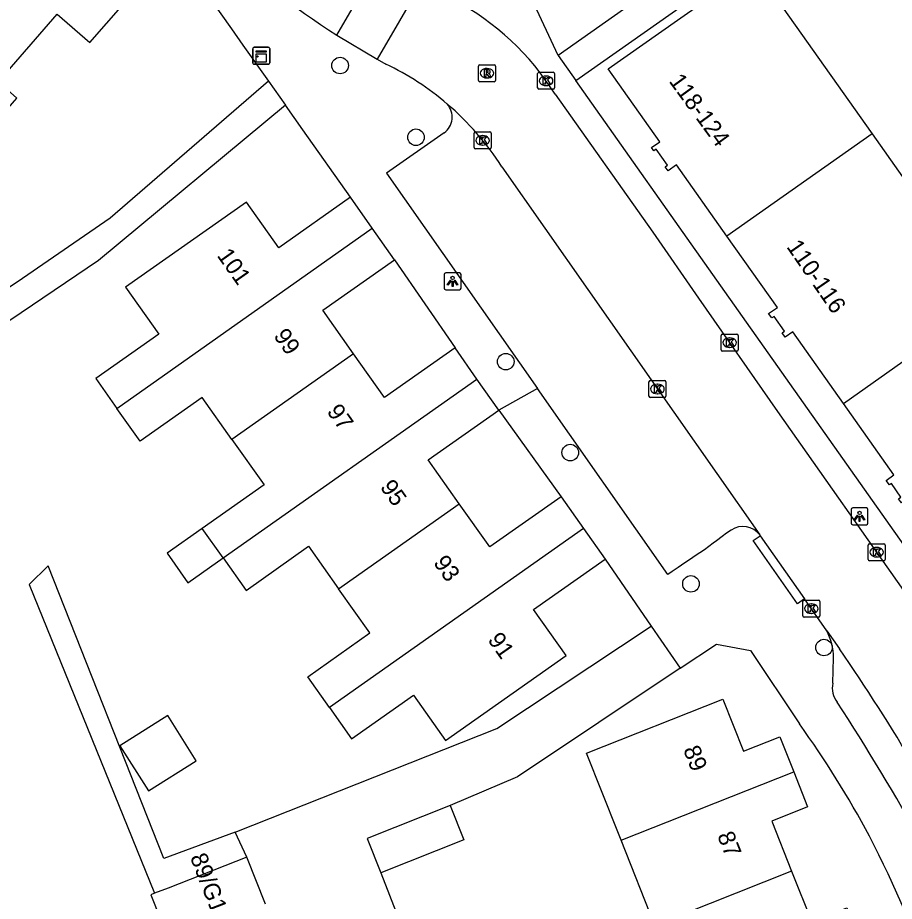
# Model space of a CAD drawing. Extents: x 158474 to 159560, y 388525 to 389605.
# Drawn here: x 159028.4 to 159080.2, y 388690.5 to 388742.7 of the extents above; entities that cross this region are included whole.
import ezdxf

# ---------------------------------------------------------------- set-up
doc = ezdxf.new("R2010")
doc.units = 0
for name, color, linetype in [('IMGEO_Boom', 7, 'Continuous'), ('IMGEO_Kast', 7, 'Continuous'), ('IMGEO_Kolk', 7, 'Continuous'), ('IMGEO_Lichtpunt', 7, 'Continuous'), ('IMGEO_Pand', 7, 'Continuous'), ('IMGEO_Pand_nummerreeks', 7, 'Continuous'), ('IMGEO_Rijbaan_lokaal_open', 7, 'Continuous'), ('IMGEO_Rioolput', 7, 'Continuous'), ('IMGEO_Voetpad_onverhard', 7, 'Continuous'), ('IMGEO_Voetpad_open', 7, 'Continuous')]:
    doc.layers.add(name, color=color, linetype=linetype)

msp = doc.modelspace()

# ---------------------------------------------------------------- linework, layer by layer
at = {"layer": 'IMGEO_Boom'}
for centre in [(159047.443, 388739.853), (159051.925, 388735.614), (159057.227, 388722.354), (159061.034, 388716.979), (159068.163, 388709.222), (159076.018, 388705.459)]:
    msp.add_circle(centre, 0.489, dxfattribs=at)
at = {"layer": 'IMGEO_Kast'}
for p, q in [((159042.36, 388740.93), (159043.201, 388740.93)), ((159043.201, 388740.93), (159042.36, 388740.93)), ((159042.285, 388740.005), (159042.285, 388740.846)), ((159042.285, 388740.846), (159042.285, 388740.005)), ((159043.285, 388740.855), (159043.285, 388740.014)), ((159043.285, 388740.014), (159043.285, 388740.855)), ((159043.21, 388739.93), (159042.369, 388739.93)), ((159042.369, 388739.93), (159043.21, 388739.93))]:
    msp.add_line(p, q, dxfattribs=at)
for points in [[(159042.48, 388740.72), (159043.08, 388740.72), (159043.08, 388740.635), (159042.48, 388740.635), (159042.48, 388740.72)], [(159042.48, 388740.545), (159043.08, 388740.545), (159043.08, 388740.056), (159042.48, 388740.056), (159042.48, 388740.545)]]:
    msp.add_lwpolyline(points, dxfattribs=at)
msp.add_circle((159042.564, 388740.394), 0.0377, dxfattribs=at)
for centre, start, end in [((159042.363, 388740.852), 92.4484, 184.2845), ((159042.363, 388740.852), 92.4484, 184.2845), ((159043.207, 388740.852), 2.4484, 94.2845), ((159043.207, 388740.852), 2.4484, 94.2845), ((159042.363, 388740.008), 182.4484, 274.2845), ((159042.363, 388740.008), 182.4484, 274.2845), ((159043.207, 388740.008), 272.4484, 4.2845), ((159043.207, 388740.008), 272.4484, 4.2845)]:
    msp.add_arc(centre, 0.0779, start, end, dxfattribs=at)
at = {"layer": 'IMGEO_Kolk'}
for p, q in [((159059.108, 388738.526), (159059.108, 388739.378)), ((159059.183, 388739.452), (159060.035, 388739.452)), ((159060.109, 388739.378), (159060.109, 388738.526)), ((159059.596, 388739.232), (159059.621, 388739.232)), ((159060.035, 388738.452), (159059.183, 388738.452)), ((159059.619, 388738.672), (159059.594, 388738.672)), ((159055.365, 388735.004), (159055.365, 388735.856)), ((159055.44, 388735.93), (159056.292, 388735.93)), ((159055.853, 388735.71), (159055.878, 388735.71)), ((159056.366, 388735.856), (159056.366, 388735.004)), ((159056.292, 388734.93), (159055.44, 388734.93)), ((159055.876, 388735.15), (159055.851, 388735.15)), ((159069.947, 388723.052), (159069.947, 388723.904)), ((159070.022, 388723.978), (159070.874, 388723.978)), ((159070.435, 388723.758), (159070.46, 388723.758)), ((159070.948, 388723.904), (159070.948, 388723.052)), ((159070.458, 388723.198), (159070.433, 388723.198)), ((159070.874, 388722.978), (159070.022, 388722.978)), ((159065.683, 388720.312), (159065.683, 388721.164)), ((159065.758, 388721.238), (159066.61, 388721.238)), ((159066.684, 388721.164), (159066.684, 388720.312)), ((159066.171, 388721.018), (159066.196, 388721.018)), ((159066.61, 388720.238), (159065.758, 388720.238)), ((159066.194, 388720.458), (159066.169, 388720.458)), ((159078.626, 388710.666), (159078.626, 388711.518)), ((159078.701, 388711.592), (159079.553, 388711.592)), ((159079.114, 388711.372), (159079.139, 388711.372)), ((159079.627, 388711.518), (159079.627, 388710.666)), ((159079.137, 388710.812), (159079.112, 388710.812)), ((159079.553, 388710.592), (159078.701, 388710.592)), ((159074.768, 388707.332), (159074.768, 388708.184)), ((159074.843, 388708.258), (159075.695, 388708.258)), ((159075.256, 388708.038), (159075.281, 388708.038)), ((159075.769, 388708.184), (159075.769, 388707.332)), ((159075.695, 388707.258), (159074.843, 388707.258)), ((159075.279, 388707.478), (159075.254, 388707.478))]:
    msp.add_line(p, q, dxfattribs=at)
for points in [[(159059.108, 388738.526), (159059.108, 388739.378)], [(159059.183, 388739.452), (159060.035, 388739.452)], [(159060.109, 388739.378), (159060.109, 388738.526)], [(159059.429, 388739.152), (159059.552, 388739.152), (159059.552, 388739.001), (159059.682, 388739.152), (159059.846, 388739.152), (159059.7, 388739.001), (159059.853, 388738.752), (159059.701, 388738.752), (159059.616, 388738.916), (159059.552, 388738.849), (159059.552, 388738.752), (159059.429, 388738.752), (159059.429, 388739.152)], [(159060.035, 388738.452), (159059.183, 388738.452)], [(159055.365, 388735.004), (159055.365, 388735.856)], [(159055.44, 388735.93), (159056.292, 388735.93)], [(159056.366, 388735.856), (159056.366, 388735.004)], [(159055.686, 388735.63), (159055.809, 388735.63), (159055.809, 388735.479), (159055.939, 388735.63), (159056.103, 388735.63), (159055.957, 388735.479), (159056.11, 388735.23), (159055.958, 388735.23), (159055.873, 388735.394), (159055.809, 388735.327), (159055.809, 388735.23), (159055.686, 388735.23), (159055.686, 388735.63)], [(159056.292, 388734.93), (159055.44, 388734.93)], [(159069.947, 388723.052), (159069.947, 388723.904)], [(159070.022, 388723.978), (159070.874, 388723.978)], [(159070.948, 388723.904), (159070.948, 388723.052)], [(159070.268, 388723.678), (159070.391, 388723.678), (159070.391, 388723.527), (159070.521, 388723.678), (159070.685, 388723.678), (159070.539, 388723.527), (159070.692, 388723.278), (159070.54, 388723.278), (159070.455, 388723.442), (159070.391, 388723.375), (159070.391, 388723.278), (159070.268, 388723.278), (159070.268, 388723.678)], [(159070.874, 388722.978), (159070.022, 388722.978)], [(159065.683, 388720.312), (159065.683, 388721.164)], [(159065.758, 388721.238), (159066.61, 388721.238)], [(159066.684, 388721.164), (159066.684, 388720.312)], [(159066.004, 388720.938), (159066.127, 388720.938), (159066.127, 388720.787), (159066.257, 388720.938), (159066.421, 388720.938), (159066.275, 388720.787), (159066.428, 388720.538), (159066.276, 388720.538), (159066.191, 388720.702), (159066.127, 388720.635), (159066.127, 388720.538), (159066.004, 388720.538), (159066.004, 388720.938)], [(159066.61, 388720.238), (159065.758, 388720.238)], [(159078.626, 388710.666), (159078.626, 388711.518)], [(159078.701, 388711.592), (159079.553, 388711.592)], [(159078.947, 388711.292), (159079.07, 388711.292), (159079.07, 388711.141), (159079.2, 388711.292), (159079.364, 388711.292), (159079.218, 388711.141), (159079.371, 388710.892), (159079.219, 388710.892), (159079.134, 388711.056), (159079.07, 388710.989), (159079.07, 388710.892), (159078.947, 388710.892), (159078.947, 388711.292)], [(159079.627, 388711.518), (159079.627, 388710.666)], [(159079.553, 388710.592), (159078.701, 388710.592)], [(159074.768, 388707.332), (159074.768, 388708.184)], [(159074.843, 388708.258), (159075.695, 388708.258)], [(159075.769, 388708.184), (159075.769, 388707.332)], [(159075.089, 388707.958), (159075.212, 388707.958), (159075.212, 388707.807), (159075.342, 388707.958), (159075.506, 388707.958), (159075.36, 388707.807), (159075.513, 388707.558), (159075.361, 388707.558), (159075.276, 388707.722), (159075.212, 388707.655), (159075.212, 388707.558), (159075.089, 388707.558), (159075.089, 388707.958)], [(159075.695, 388707.258), (159074.843, 388707.258)]]:
    msp.add_lwpolyline(points, dxfattribs=at)
for centre, start, end in [((159059.185, 388739.376), 91.552, 178.448), ((159059.185, 388739.376), 91.552, 178.448), ((159060.033, 388739.376), 1.552, 88.448), ((159060.033, 388739.376), 1.552, 88.448), ((159059.185, 388738.528), 181.552, 268.448), ((159059.185, 388738.528), 181.552, 268.448), ((159060.033, 388738.528), 271.552, 358.448), ((159060.033, 388738.528), 271.552, 358.448), ((159055.442, 388735.854), 91.552, 178.448), ((159055.442, 388735.854), 91.552, 178.448), ((159056.29, 388735.854), 1.552, 88.448), ((159056.29, 388735.854), 1.552, 88.448), ((159055.442, 388735.006), 181.552, 268.448), ((159055.442, 388735.006), 181.552, 268.448), ((159056.29, 388735.006), 271.552, 358.448), ((159056.29, 388735.006), 271.552, 358.448), ((159070.024, 388723.902), 91.552, 178.448), ((159070.024, 388723.902), 91.552, 178.448), ((159070.872, 388723.902), 1.552, 88.448), ((159070.872, 388723.902), 1.552, 88.448), ((159070.024, 388723.054), 181.552, 268.448), ((159070.024, 388723.054), 181.552, 268.448), ((159070.872, 388723.054), 271.552, 358.448), ((159070.872, 388723.054), 271.552, 358.448), ((159065.76, 388721.162), 91.552, 178.448), ((159065.76, 388721.162), 91.552, 178.448), ((159066.608, 388721.162), 1.552, 88.448), ((159066.608, 388721.162), 1.552, 88.448), ((159065.76, 388720.314), 181.552, 268.448), ((159065.76, 388720.314), 181.552, 268.448), ((159066.608, 388720.314), 271.552, 358.448), ((159066.608, 388720.314), 271.552, 358.448), ((159078.703, 388711.516), 91.552, 178.448), ((159078.703, 388711.516), 91.552, 178.448), ((159079.551, 388711.516), 1.552, 88.448), ((159079.551, 388711.516), 1.552, 88.448), ((159078.703, 388710.668), 181.552, 268.448), ((159078.703, 388710.668), 181.552, 268.448), ((159079.551, 388710.668), 271.552, 358.448), ((159079.551, 388710.668), 271.552, 358.448), ((159074.845, 388708.182), 91.552, 178.448), ((159074.845, 388708.182), 91.552, 178.448), ((159075.693, 388708.182), 1.552, 88.448), ((159075.693, 388708.182), 1.552, 88.448), ((159074.845, 388707.334), 181.552, 268.448), ((159074.845, 388707.334), 181.552, 268.448), ((159075.693, 388707.334), 271.552, 358.448), ((159075.693, 388707.334), 271.552, 358.448)]:
    msp.add_arc(centre, 0.0765, start, end, dxfattribs=at)
for centre, major_axis, ratio, start_param, end_param in [((159059.595, 388738.952), (-0.387, 0.002), 0.722429, 4.712389, 7.853982), ((159059.62, 388738.952), (-0.39, 0.002), 0.717154, 1.570796, 4.712389), ((159055.852, 388735.43), (-0.387, 0.002), 0.722429, 4.712389, 7.853982), ((159055.877, 388735.43), (-0.39, 0.002), 0.717154, 1.570796, 4.712389), ((159070.434, 388723.478), (-0.387, 0.002), 0.722429, 4.712389, 7.853982), ((159070.459, 388723.478), (-0.39, 0.002), 0.717154, 1.570796, 4.712389), ((159066.17, 388720.738), (-0.387, 0.002), 0.722429, 4.712389, 7.853982), ((159066.195, 388720.738), (-0.39, 0.002), 0.717154, 1.570796, 4.712389), ((159079.113, 388711.092), (-0.387, 0.002), 0.722429, 4.712389, 7.853982), ((159079.138, 388711.092), (-0.39, 0.002), 0.717154, 1.570796, 4.712389), ((159075.255, 388707.758), (-0.387, 0.002), 0.722429, 4.712389, 7.853982), ((159075.28, 388707.758), (-0.39, 0.002), 0.717154, 1.570796, 4.712389)]:
    msp.add_ellipse(centre, major_axis=major_axis, ratio=ratio, start_param=start_param, end_param=end_param, dxfattribs=at)
at = {"layer": 'IMGEO_Lichtpunt'}
for p, q in [((159053.589, 388727.502), (159053.589, 388726.695)), ((159053.589, 388727.502), (159053.589, 388726.695)), ((159054.491, 388727.597), (159053.683, 388727.597)), ((159054.491, 388727.597), (159053.683, 388727.597)), ((159054.585, 388726.695), (159054.585, 388727.502)), ((159054.585, 388726.695), (159054.585, 388727.502)), ((159053.683, 388726.601), (159054.491, 388726.601)), ((159053.683, 388726.601), (159054.491, 388726.601)), ((159077.62, 388713.615), (159077.62, 388712.808)), ((159077.62, 388713.615), (159077.62, 388712.808)), ((159078.522, 388713.71), (159077.714, 388713.71)), ((159078.522, 388713.71), (159077.714, 388713.71)), ((159078.616, 388712.808), (159078.616, 388713.615)), ((159078.616, 388712.808), (159078.616, 388713.615)), ((159077.714, 388712.714), (159078.522, 388712.714)), ((159077.714, 388712.714), (159078.522, 388712.714))]:
    msp.add_line(p, q, dxfattribs=at)
for points in [[(159053.963, 388727.166), (159054.002, 388727.138), (159053.814, 388726.876), (159053.776, 388726.903), (159053.963, 388727.166)], [(159054.065, 388727.118), (159054.112, 388727.118), (159054.112, 388726.796), (159054.065, 388726.796), (159054.065, 388727.118)], [(159054.175, 388727.138), (159054.213, 388727.165), (159054.4, 388726.903), (159054.361, 388726.875), (159054.175, 388727.138)], [(159077.994, 388713.279), (159078.033, 388713.251), (159077.845, 388712.989), (159077.807, 388713.016), (159077.994, 388713.279)], [(159078.206, 388713.251), (159078.244, 388713.278), (159078.431, 388713.016), (159078.392, 388712.988), (159078.206, 388713.251)], [(159078.096, 388713.231), (159078.143, 388713.231), (159078.143, 388712.909), (159078.096, 388712.909), (159078.096, 388713.231)]]:
    msp.add_lwpolyline(points, dxfattribs=at)
for centre in [(159054.088, 388727.3), (159078.119, 388713.413)]:
    msp.add_circle(centre, 0.0994, dxfattribs=at)
for centre, start, end in [((159053.683, 388727.502), 90, 180), ((159053.683, 388727.502), 90, 180), ((159054.491, 388727.502), 0, 90), ((159054.491, 388727.502), 0, 90), ((159053.683, 388726.695), 180, 270), ((159053.683, 388726.695), 180, 270), ((159054.491, 388726.695), 270, 0), ((159054.491, 388726.695), 270, 360), ((159077.714, 388713.615), 90, 180), ((159077.714, 388713.615), 90, 180), ((159078.522, 388713.615), 0, 90), ((159078.522, 388713.615), 0, 90), ((159077.714, 388712.808), 180, 270), ((159077.714, 388712.808), 180, 270), ((159078.522, 388712.808), 270, 0), ((159078.522, 388712.808), 270, 360)]:
    msp.add_arc(centre, 0.0946, start, end, dxfattribs=at)
at = {"layer": 'IMGEO_Pand'}
for points in [[(159037.306, 388746.524), (159034.425, 388749.045), (159034.32, 388748.925), (159033.092, 388750), (159031.558, 388751.342), (159030.384, 388750), (159027.089, 388746.235), (159024.448, 388748.546), (159015.603, 388738.438), (159007.562, 388745.475), (159001.992, 388739.111), (159006.048, 388735.562), (159005.044, 388734.415), (159009.336, 388730.659), (159010.325, 388731.789), (159016.379, 388726.491), (159023.453, 388734.575), (159024.568, 388733.599), (159028.355, 388737.927), (159027.25, 388738.894), (159030.744, 388742.887), (159032.658, 388741.213), (159037.306, 388746.524)], [(159070.291, 388729.767), (159067.317, 388733.979), (159066.812, 388733.622), (159066.642, 388733.864), (159066.783, 388733.963), (159066.116, 388734.907), (159065.971, 388734.804), (159065.828, 388735.007), (159066.316, 388735.351), (159063.281, 388739.65), (159067.366, 388742.534), (159071.87, 388745.714), (159078.86, 388735.814)], [(159078.86, 388735.814), (159070.291, 388729.767)], [(159078.86, 388735.814), (159085.8, 388725.985)], [(159048.052, 388732.069), (159043.825, 388729.088), (159041.923, 388731.786), (159034.778, 388726.747), (159036.734, 388723.974), (159033.018, 388721.353), (159034.259, 388719.593)], [(159049.344, 388730.238), (159048.052, 388732.069)], [(159034.259, 388719.593), (159049.344, 388730.238)], [(159050.655, 388728.379), (159049.344, 388730.238)], [(159077.163, 388719.89), (159074.174, 388724.124), (159073.724, 388723.806), (159073.542, 388724.065), (159073.68, 388724.163), (159073.067, 388725.031), (159072.93, 388724.934), (159072.749, 388725.191), (159073.264, 388725.555), (159070.291, 388729.767)], [(159048.237, 388722.82), (159046.422, 388725.393), (159050.655, 388728.379)], [(159077.163, 388719.89), (159085.8, 388725.985)], [(159054.231, 388723.167), (159050.065, 388720.228), (159048.237, 388722.82)], [(159055.528, 388721.328), (159054.231, 388723.167)], [(159048.237, 388722.82), (159041.06, 388717.755)], [(159040.538, 388710.751), (159055.528, 388721.328)], [(159056.824, 388719.491), (159055.528, 388721.328)], [(159041.06, 388717.755), (159039.308, 388720.239), (159035.632, 388717.646), (159034.259, 388719.593)], [(159085.296, 388711.109), (159084.021, 388710.209), (159081.096, 388714.35), (159080.601, 388714.001), (159080.422, 388714.254), (159080.565, 388714.355), (159080.002, 388715.152), (159079.88, 388715.066), (159079.692, 388715.333), (159080.152, 388715.657), (159077.163, 388719.89)], [(159054.484, 388713.955), (159052.654, 388716.549), (159056.824, 388719.491)], [(159041.06, 388717.755), (159042.953, 388715.072), (159039.305, 388712.499)], [(159060.493, 388714.369), (159056.285, 388711.401), (159054.484, 388713.955)], [(159060.493, 388714.369), (159061.816, 388712.493)], [(159047.356, 388708.925), (159054.484, 388713.955)], [(159039.305, 388712.499), (159037.223, 388711.03), (159038.456, 388709.282), (159040.538, 388710.751)], [(159040.538, 388710.751), (159039.305, 388712.499)], [(159061.816, 388712.493), (159046.82, 388701.91)], [(159061.816, 388712.493), (159063.092, 388710.684)], [(159040.538, 388710.751), (159041.887, 388708.838), (159045.58, 388711.443), (159047.356, 388708.925)], [(159046.82, 388701.91), (159048.124, 388700.06), (159051.785, 388702.643), (159053.674, 388699.965), (159060.79, 388704.984), (159058.87, 388707.705), (159063.092, 388710.684)], [(159046.82, 388701.91), (159045.531, 388703.737), (159049.194, 388706.32), (159047.356, 388708.925)], [(159064.039, 388694.078), (159063.841, 388694.577), (159061.998, 388699.225), (159070.036, 388702.411), (159071.257, 388699.33), (159073.41, 388700.183), (159074.231, 388698.113)], [(159034.442, 388699.659), (159036.12, 388696.989), (159038.944, 388698.764), (159037.267, 388701.434), (159034.442, 388699.659)], [(159064.039, 388694.078), (159074.231, 388698.113)], [(159074.231, 388698.113), (159075.051, 388696.044), (159072.931, 388695.204), (159074.108, 388692.235)], [(159053.938, 388696.117), (159049.044, 388694.177), (159049.847, 388692.152)], [(159053.938, 388696.117), (159054.741, 388694.092), (159049.847, 388692.152)], [(159066.036, 388689.039), (159064.039, 388694.078)], [(159041.934, 388693.074), (159037.281, 388691.247), (159036.491, 388690.936)], [(159043.03, 388690.285), (159041.934, 388693.074)], [(159074.108, 388692.235), (159066.036, 388689.039)], [(159074.108, 388692.235), (159075.292, 388689.246), (159077.373, 388690.071), (159078.186, 388688.02)], [(159036.491, 388690.936), (159036.276, 388690.852), (159037.372, 388688.063)]]:
    msp.add_lwpolyline(points, dxfattribs=at)
at = {"layer": 'IMGEO_Rijbaan_lokaal_open'}
for points in [[(159047.245, 388741.652), (159049.881, 388746.205)], [(159052.273, 388744.789), (159049.629, 388740.223)], [(159047.245, 388741.652), (159049.629, 388740.223)], [(159049.629, 388740.223), (159050.147, 388739.937)], [(159060.135, 388738.153), (159065.903, 388730.005), (159068.617, 388726.107), (159073.273, 388719.418), (159081.085, 388708.306), (159088.305, 388698.145)], [(159057, 388733.858), (159072.226, 388712.111)], [(159072.258, 388712.065), (159072.226, 388712.111)], [(159072.258, 388712.065), (159074.871, 388708.33)], [(159076.181, 388706.456), (159074.871, 388708.33)], [(159041.242, 388694.55), (159056.691, 388700.672), (159065.814, 388706.73)], [(159065.814, 388706.73), (159067.53, 388704.236)], [(159076.181, 388706.456), (159076.93, 388705.384)], [(159067.53, 388704.236), (159057.922, 388697.827), (159053.938, 388696.117)], [(159041.934, 388693.074), (159041.242, 388694.55)], [(159049.847, 388692.152), (159052.136, 388686.253)]]:
    msp.add_lwpolyline(points, dxfattribs=at)
for centre, radius, start, end in [((159072.299, 388780.718), 46.41, 226.0122, 237.3273), ((159047.054, 388730.091), 15.365, 31.6467, 62.3923), ((159042.985, 388724.96), 16.601, 49.4793, 64.4419), ((159042.847, 388724.842), 16.781, 32.5006, 49.3856), ((158979.274, 388638.058), 118.614, 30.56753, 34.58317)]:
    msp.add_arc(centre, radius, start, end, dxfattribs=at)
at = {"layer": 'IMGEO_Rioolput'}
for p, q in [((159055.69, 388739.898), (159056.542, 388739.898)), ((159055.615, 388738.972), (159055.615, 388739.824)), ((159056.103, 388739.678), (159056.128, 388739.678)), ((159056.616, 388739.824), (159056.616, 388738.972)), ((159056.542, 388738.898), (159055.69, 388738.898)), ((159056.126, 388739.118), (159056.101, 388739.118))]:
    msp.add_line(p, q, dxfattribs=at)
for points in [[(159055.69, 388739.898), (159056.542, 388739.898)], [(159055.615, 388738.972), (159055.615, 388739.824)], [(159056.204, 388739.596), (159055.952, 388739.598), (159055.952, 388739.198)], [(159055.952, 388739.198), (159056.076, 388739.198), (159056.076, 388739.36), (159056.087, 388739.36)], [(159056.13, 388739.517), (159056.076, 388739.517), (159056.076, 388739.436)], [(159056.076, 388739.436), (159056.128, 388739.436)], [(159056.616, 388739.824), (159056.616, 388738.972)], [(159056.542, 388738.898), (159055.69, 388738.898)], [(159056.134, 388739.331), (159056.205, 388739.198), (159056.345, 388739.198), (159056.28, 388739.324)]]:
    msp.add_lwpolyline(points, dxfattribs=at)
for centre, radius, start, end in [((159055.692, 388739.822), 0.0765, 91.552, 178.448), ((159055.692, 388739.822), 0.0765, 91.552, 178.448), ((159056.54, 388739.822), 0.0765, 1.552, 88.448), ((159056.54, 388739.822), 0.0765, 1.552, 88.448), ((159056.086, 388739.307), 0.0533, 26.0293, 88.6989), ((159056.112, 388739.625), 0.19, 274.7715, 282.9687), ((159056.136, 388739.421), 0.0964, 77.0061, 93.1865), ((159056.15, 388739.478), 0.0378, 276.6634, 79.6772), ((159056.203, 388739.486), 0.109, 350.3612, 89.416), ((159056.201, 388739.486), 0.112, 277.5842, 350.9817), ((159056.185, 388739.271), 0.108, 29.5134, 73.7905), ((159055.692, 388738.974), 0.0765, 181.552, 268.448), ((159055.692, 388738.974), 0.0765, 181.552, 268.448), ((159056.54, 388738.974), 0.0765, 271.552, 358.448), ((159056.54, 388738.974), 0.0765, 271.552, 358.448)]:
    msp.add_arc(centre, radius, start, end, dxfattribs=at)
for centre, major_axis, ratio, start_param, end_param in [((159056.102, 388739.398), (-0.387, 0.002), 0.722429, 4.712389, 7.853982), ((159056.127, 388739.398), (-0.39, 0.002), 0.717154, 1.570796, 4.712389)]:
    msp.add_ellipse(centre, major_axis=major_axis, ratio=ratio, start_param=start_param, end_param=end_param, dxfattribs=at)
at = {"layer": 'IMGEO_Voetpad_onverhard'}
for points in [[(159043.209, 388738.936), (159033.871, 388730.833), (159028.696, 388727.272), (159004.663, 388711.139)], [(159044.219, 388737.503), (159033.169, 388728.335), (159005.095, 388709.33)]]:
    msp.add_lwpolyline(points, dxfattribs=at)
at = {"layer": 'IMGEO_Voetpad_open'}
for points in [[(159084.874, 388772.163), (159090.946, 388755.641), (159075.118, 388750), (159072.573, 388749.093), (159060.319, 388740.439)], [(159061.361, 388738.963), (159071.813, 388746.344), (159079.563, 388750.238)], [(159037.306, 388746.524), (159038.809, 388745.171), (159041.036, 388742.015), (159041.709, 388741.062), (159043.209, 388738.936)], [(159060.319, 388740.439), (159058.788, 388743.758)], [(159060.319, 388740.439), (159061.361, 388738.963)], [(159043.209, 388738.936), (159044.219, 388737.503)], [(159089.451, 388699.181), (159069.922, 388726.839), (159061.361, 388738.963)], [(159048.052, 388732.069), (159045.246, 388736.047), (159044.219, 388737.503)], [(159053.593, 388735.868), (159050.19, 388733.485), (159059.095, 388720.765)], [(159050.655, 388728.379), (159054.231, 388723.167)], [(159059.095, 388720.765), (159056.824, 388719.491)], [(159070.531, 388712.395), (159070.258, 388712.216), (159069.997, 388712.021), (159069.674, 388711.768), (159069.482, 388711.622), (159069.219, 388711.429), (159068.953, 388711.241), (159068.684, 388711.055), (159068.413, 388710.872), (159068.142, 388710.69), (159067.87, 388710.509), (159067.6, 388710.326), (159067.4, 388710.19), (159067.063, 388709.955), (159066.796, 388709.767), (159059.095, 388720.765)], [(159056.824, 388719.491), (159060.493, 388714.369)], [(159074.871, 388708.33), (159074.459, 388708.048), (159071.846, 388711.783), (159072.258, 388712.065)], [(159063.092, 388710.684), (159065.814, 388706.73)], [(159041.242, 388694.55), (159037.025, 388692.999), (159030.208, 388710.286), (159029.082, 388709.192), (159036.491, 388690.936)], [(159067.53, 388704.236), (159069.675, 388705.667), (159071.685, 388705.286), (159074.566, 388700.949)], [(159076.532, 388703.348), (159076.587, 388704.854)]]:
    msp.add_lwpolyline(points, dxfattribs=at)
for centre, radius, start, end in [((159052.877, 388736.808), 1.182, 307.3175, 40.8109), ((159071.233, 388711.382), 1.232, 36.2705, 124.7062), ((159073.02, 388704.802), 3.568, 0.8288, 27.6137), ((159077.948, 388703.09), 1.44, 169.6728, 216.831), ((158978.128, 388637.375), 118.073, 28.59356, 33.31577), ((159028.091, 388667.378), 57.332, 28.02997, 35.8424), ((159014.276, 388661.213), 72.431, 19.28978, 27.19927)]:
    msp.add_arc(centre, radius, start, end, dxfattribs=at)

# ---------------------------------------------------------------- texts
at = {"layer": 'IMGEO_Pand_nummerreeks'}
for s, rotation, p in [('118-124', 306.1142, (159066.828, 388738.925)), ('110-116', 304.6337, (159073.774, 388729.14)), ('101', 305.1432, (159040.138, 388728.624)), ('99', 305.1432, (159043.482, 388723.873)), ('97', 305.1432, (159046.627, 388719.406)), ('95', 305.1432, (159049.771, 388714.939)), ('93', 305.1432, (159052.916, 388710.472)), ('91', 305.1432, (159056.125, 388705.913)), ('89', 291.6179, (159067.688, 388699.434)), ('87', 291.6179, (159069.699, 388694.358)), ('89/G12', 291.119, (159038.571, 388693.077))]:
    msp.add_text(s, height=1, rotation=rotation, dxfattribs=at).set_placement(p)

doc.saveas('drawing.dxf')
